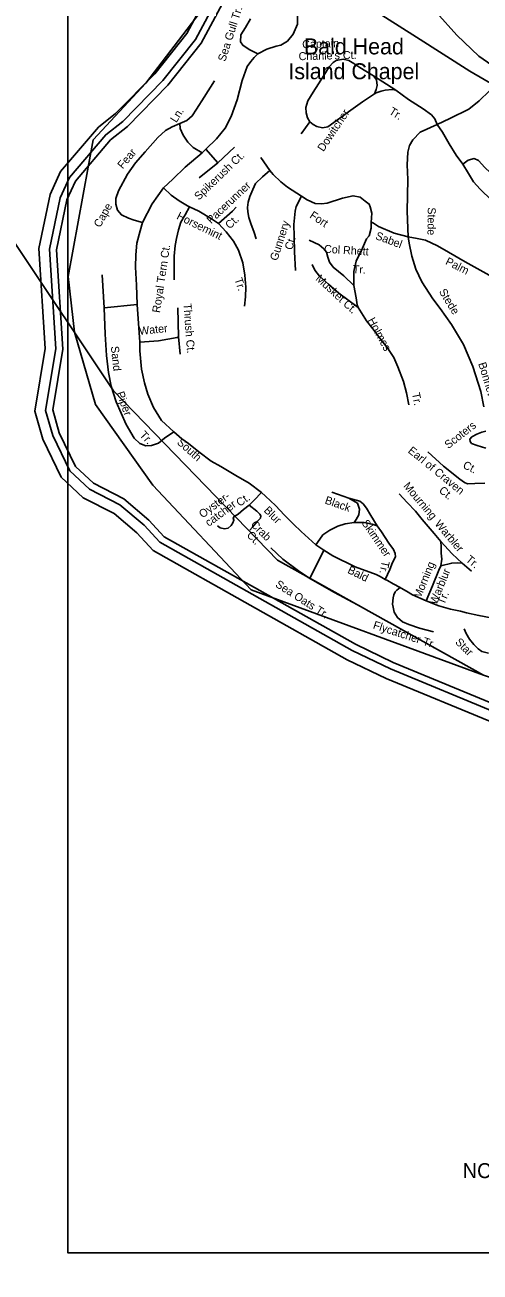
# Model space of a CAD drawing. Extents: x 2104537 to 2336408, y 34176 to 229611.
# Drawn here: x 2300286 to 2304552, y 34183 to 45872 of the extents above; entities that cross this region are included whole.
import ezdxf

# ---------------------------------------------------------------- set-up
doc = ezdxf.new("R2010")
doc.units = 0
for name, color, linetype in [('Exist Boundary Land Use Park State Division NC Parks and Recreation', 7, 'Continuous'), ('Exist Boundary Land Use Reserve Division NC Coastal Management Label', 7, 'Continuous'), ('Exist Boundary Political City Limit New', 7, 'Continuous'), ('Exist Boundary Political CountyLine', 7, 'Continuous'), ('Exist Cultural Church Label', 7, 'Continuous'), ('Exist Hydrographic Buffer Line', 7, 'Continuous'), ('Exist Hydrographic Creek Single Shore', 7, 'Continuous'), ('Exist Road Non-System Type 51', 7, 'Continuous'), ('Exist Road Non-System Type 51 Label', 7, 'Continuous'), ('Map Preparation Boundary City Limit Buffer Line', 7, 'Continuous'), ('Map Preparation Inset Cut Line', 7, 'Continuous')]:
    doc.layers.add(name, color=color, linetype=linetype)

msp = doc.modelspace()

# ---------------------------------------------------------------- linework, layer by layer
at = {"layer": 'Exist Boundary Land Use Park State Division NC Parks and Recreation'}
msp.add_lwpolyline([(2304793, 45405), (2304540, 45578), (2304335, 45775), (2304144, 45989)], dxfattribs=at)
at = {"layer": 'Exist Boundary Political City Limit New'}
for points in [[(2300690, 43514), (2300926, 44794), (2301419, 45325), (2302305, 46487)], [(2311718, 37127), (2311000, 37442), (2309542, 38008), (2309202, 38150), (2308561, 38423), (2307872, 38679), (2306837, 39008), (2306228, 39209), (2305643, 39401), (2305146, 39586), (2304584, 39778), (2302407, 40577), (2301486, 41560), (2300946, 42313), (2300750, 42991), (2300690, 43514)]]:
    msp.add_lwpolyline(points, dxfattribs=at)
at = {"layer": 'Exist Boundary Political CountyLine'}
msp.add_lwpolyline([(2313564, 36192), (2312770, 36610), (2312049, 36938), (2311127, 37340), (2310108, 37773), (2309202, 38150), (2308561, 38423), (2307872, 38679), (2306837, 39008), (2306228, 39209), (2305643, 39401), (2305146, 39586), (2304584, 39778), (2302654, 40855), (2301116, 42442), (2300183, 43842)], dxfattribs=at)
at = {"layer": 'Exist Hydrographic Buffer Line'}
for points in [[(2300476, 42840), (2300417, 43776), (2300521, 44283), (2300620, 44497), (2300975, 44913), (2301136, 45042), (2301503, 45415), (2301802, 45791), (2302369, 46851), (2302547, 47164)], [(2300575, 42835), (2300516, 43769), (2300615, 44252), (2300703, 44443), (2301043, 44842), (2301202, 44968), (2301577, 45350), (2301884, 45736), (2302455, 46803), (2302632, 47114)], [(2303711, 39836), (2303353, 40008), (2301550, 41023), (2301402, 41185), (2301176, 41375), (2300890, 41522), (2300707, 41694), (2300546, 42025), (2300479, 42259), (2300575, 42835)], [(2303711, 39836), (2304721, 39420), (2305441, 39208), (2306744, 38748), (2307472, 38481), (2308165, 38266), (2309048, 37892), (2309896, 37495), (2310276, 37245), (2310463, 37096), (2310646, 37000), (2310994, 36945), (2312717, 35889), (2313800, 35124), (2313991, 34999), (2314636, 34751), (2315017, 34649), (2315224, 34539), (2315397, 34403), (2315826, 34286), (2315894, 34282)]]:
    msp.add_lwpolyline(points, dxfattribs=at)
at = {"layer": 'Exist Hydrographic Creek Single Shore'}
for points in [[(2300641, 42832), (2300582, 43765), (2300678, 44232), (2300759, 44407), (2301089, 44795), (2301246, 44920), (2301626, 45306), (2301939, 45700), (2302512, 46772), (2302688, 47081)], [(2303671, 39746), (2303307, 39921), (2301488, 40945), (2301333, 41113), (2301121, 41293), (2300833, 41441), (2300626, 41635), (2300453, 41990), (2300378, 42253), (2300476, 42840)], [(2303738, 39896), (2303383, 40067), (2301591, 41075), (2301447, 41232), (2301212, 41430), (2300928, 41577), (2300760, 41734), (2300607, 42049), (2300546, 42263), (2300641, 42832)], [(2303738, 39896), (2304743, 39482), (2305461, 39271), (2306766, 38810), (2307493, 38543), (2308187, 38327), (2309074, 37952), (2309928, 37552), (2310314, 37298), (2310499, 37151), (2310667, 37063), (2311017, 37008), (2312753, 35943), (2313836, 35179), (2314021, 35058), (2314656, 34814), (2315042, 34711), (2315259, 34594), (2315427, 34463), (2315836, 34351), (2315899, 34347)], [(2303671, 39746), (2304689, 39327), (2305411, 39115), (2306711, 38656), (2307441, 38388), (2308131, 38173), (2309008, 37802), (2309848, 37409), (2310218, 37165), (2310409, 37013), (2310615, 36905), (2310960, 36851), (2312663, 35806), (2313744, 35043), (2313946, 34911), (2314606, 34657), (2314981, 34557), (2315170, 34456), (2315352, 34314), (2315809, 34189), (2315887, 34183)]]:
    msp.add_lwpolyline(points, dxfattribs=at)
at = {"layer": 'Exist Road Non-System Type 51'}
for points in [[(2302468, 45601), (2302552, 45646), (2302641, 45672), (2302685, 45682), (2302746, 45720), (2302799, 45784), (2302842, 45878), (2302842, 45960), (2302835, 46008)], [(2303537, 46024), (2303956, 45758), (2304456, 45440), (2304688, 45305)], [(2302468, 45601), (2302387, 45641), (2302328, 45682), (2302305, 45715), (2302310, 45779), (2302353, 45847), (2302399, 45929)], [(2301982, 44709), (2302081, 44804), (2302162, 44903), (2302218, 45013), (2302275, 45171), (2302323, 45352), (2302369, 45482), (2302402, 45530), (2302435, 45566), (2302468, 45601)], [(2302956, 44963), (2302934, 45002), (2302922, 45047), (2302919, 45099), (2302937, 45160), (2302986, 45241), (2303089, 45399), (2303137, 45478), (2303174, 45520), (2303204, 45538), (2303268, 45551), (2303322, 45538), (2303368, 45511), (2303425, 45472), (2303552, 45396)], [(2303761, 45260), (2303552, 45396)], [(2303552, 45396), (2303580, 45357), (2303586, 45305), (2303577, 45266), (2303564, 45226), (2303577, 45235)], [(2301737, 44948), (2301803, 44977), (2301854, 45020), (2301895, 45082), (2301966, 45196), (2302063, 45347)], [(2303761, 45260), (2303728, 45266), (2303661, 45260), (2303625, 45251), (2303577, 45235)], [(2304149, 44938), (2304128, 44993), (2304097, 45029), (2304019, 45087), (2303882, 45172), (2303761, 45260)], [(2304149, 44938), (2304270, 44996), (2304446, 45084), (2304543, 45160), (2304640, 45254), (2304688, 45305)], [(2303564, 45226), (2303449, 45151), (2303319, 45057), (2303180, 44957), (2303125, 44917), (2303074, 44908), (2303022, 44920), (2302986, 44938), (2302956, 44963)], [(2301389, 44019), (2301309, 44041), (2301256, 44062), (2301190, 44092), (2301154, 44135), (2301139, 44192), (2301139, 44245), (2301164, 44316), (2301246, 44472), (2301322, 44579), (2301414, 44683), (2301531, 44818), (2301602, 44882), (2301666, 44918), (2301737, 44948)], [(2301737, 44948), (2301740, 44902), (2301768, 44839), (2301814, 44773), (2301864, 44722), (2301946, 44673)], [(2302956, 44963), (2302874, 44851)], [(2303870, 44562), (2303876, 44678), (2303891, 44741), (2303922, 44796), (2303991, 44866), (2304149, 44938)], [(2304149, 44938), (2304200, 44866), (2304261, 44757), (2304328, 44651), (2304391, 44566)], [(2301946, 44673), (2301788, 44538), (2301671, 44428), (2301585, 44346)], [(2301946, 44673), (2301982, 44709)], [(2301982, 44709), (2302094, 44581)], [(2302094, 44581), (2302249, 44727)], [(2302094, 44581), (2301920, 44439)], [(2302580, 44508), (2302498, 44629)], [(2303878, 43886), (2303870, 44125), (2303875, 44424), (2303870, 44562)], [(2304539, 44602), (2304497, 44620), (2304440, 44605), (2304415, 44587), (2304391, 44566)], [(2304391, 44566), (2304443, 44481), (2304491, 44402), (2304552, 44332), (2304658, 44229), (2304758, 44160), (2304861, 44108), (2304939, 44072), (2304973, 44078), (2304988, 44090), (2304997, 44108), (2304994, 44141), (2304945, 44199), (2304752, 44390), (2304597, 44535), (2304539, 44602)], [(2302580, 44508), (2302513, 44447), (2302447, 44387), (2302423, 44329), (2302395, 44265), (2302377, 44211), (2302371, 44162), (2302374, 44120), (2302386, 44068), (2302404, 44011), (2302435, 43926), (2302453, 43868)], [(2302878, 44267), (2302747, 44353), (2302683, 44402), (2302613, 44471), (2302580, 44508)], [(2301389, 44019), (2301478, 44194), (2301585, 44346)], [(2301585, 44346), (2301657, 44278), (2301730, 44222), (2301809, 44176), (2301827, 44166)], [(2302878, 44267), (2302828, 44169), (2302819, 44126), (2302807, 44002), (2302810, 43890), (2302813, 43744), (2302822, 43572)], [(2303476, 44220), (2303428, 44259), (2303361, 44271), (2303262, 44247), (2303119, 44202), (2303065, 44196), (2303007, 44199), (2302931, 44232), (2302878, 44267)], [(2303532, 44021), (2303537, 44109), (2303521, 44167), (2303511, 44193), (2303476, 44220)], [(2301827, 44166), (2301789, 44092), (2301748, 44025), (2301725, 43951), (2301705, 43870), (2301695, 43806), (2301685, 43704), (2301685, 43585), (2301685, 43483)], [(2301827, 44166), (2301915, 44125), (2302035, 44056), (2302099, 44010)], [(2302099, 44010), (2302231, 44127), (2302267, 44163)], [(2301338, 43251), (2301331, 43433), (2301323, 43601), (2301326, 43718), (2301333, 43828), (2301366, 43943), (2301389, 44019)], [(2302099, 44010), (2302173, 43933), (2302241, 43846), (2302287, 43762), (2302328, 43642), (2302348, 43527), (2302356, 43415), (2302353, 43324), (2302343, 43237)], [(2303532, 44021), (2303532, 43966), (2303511, 43895), (2303489, 43866)], [(2303878, 43886), (2303746, 43921), (2303600, 43984), (2303553, 44014), (2303540, 44021), (2303532, 44021)], [(2303368, 43431), (2303274, 43520), (2303174, 43602), (2303140, 43648), (2303125, 43696), (2303113, 43741), (2303089, 43772), (2303043, 43811), (2302950, 43854)], [(2303489, 43866), (2303449, 43780), (2303392, 43659), (2303368, 43562), (2303368, 43431), (2303392, 43313), (2303401, 43250), (2303410, 43225)], [(2304285, 43063), (2304179, 43214), (2304108, 43304), (2304007, 43464), (2303949, 43582), (2303912, 43704), (2303886, 43826), (2303878, 43886)], [(2303878, 43886), (2303962, 43871), (2304042, 43855), (2304152, 43802), (2304256, 43741), (2304414, 43651), (2304694, 43495), (2304792, 43443)], [(2303410, 43225), (2303228, 43359), (2303131, 43441), (2303047, 43516), (2303004, 43574), (2302977, 43628)], [(2301028, 43220), (2301010, 43529)], [(2301028, 43220), (2301338, 43251)], [(2301364, 42899), (2301338, 43251)], [(2301680, 42058), (2301595, 41999), (2301537, 41953), (2301471, 41930), (2301420, 41928), (2301364, 41948), (2301308, 41999), (2301234, 42127), (2301142, 42338), (2301094, 42486), (2301068, 42616), (2301050, 42774), (2301038, 42975), (2301028, 43220)], [(2301725, 42948), (2301720, 43220)], [(2303410, 43225), (2303489, 43098), (2303546, 43025), (2303604, 42950)], [(2304589, 42293), (2304559, 42437), (2304485, 42672), (2304396, 42878), (2304285, 43063)], [(2301364, 42899), (2301537, 42912), (2301713, 42943), (2301725, 42948)], [(2301680, 42058), (2301567, 42165), (2301491, 42287), (2301438, 42412), (2301407, 42519), (2301379, 42646), (2301364, 42817), (2301364, 42899)], [(2301725, 42948), (2301741, 42785)], [(2303604, 42950), (2303686, 42839), (2303743, 42755), (2303782, 42667), (2303834, 42530), (2303864, 42424), (2303885, 42312)], [(2302030, 41783), (2301916, 41870), (2301819, 41948), (2301756, 41994), (2301680, 42058)], [(2304606, 41906), (2304526, 41929), (2304473, 41950), (2304459, 41968), (2304457, 41989), (2304475, 42011), (2304523, 42037), (2304570, 42055), (2304605, 42066)], [(2304598, 41576), (2304502, 41574), (2304433, 41571), (2304407, 41582), (2304364, 41614), (2304208, 41738), (2304061, 41870)], [(2302503, 41489), (2302387, 41577), (2302263, 41650), (2302121, 41735), (2302030, 41783)], [(2302503, 41489), (2302436, 41419), (2302387, 41371)], [(2302636, 41368), (2302542, 41456), (2302503, 41489)], [(2303589, 41178), (2303529, 41273), (2303489, 41343), (2303456, 41385), (2303426, 41407), (2303323, 41437), (2303162, 41492)], [(2303323, 41437), (2303404, 41389), (2303423, 41334), (2303417, 41282), (2303392, 41237), (2303371, 41210)], [(2304121, 41104), (2304010, 41238), (2303946, 41316), (2303869, 41395), (2303794, 41477)], [(2302387, 41371), (2302336, 41332), (2302285, 41286), (2302248, 41265), (2302239, 41250), (2302245, 41232), (2302233, 41204), (2302218, 41180), (2302191, 41156), (2302157, 41150), (2302115, 41159), (2302091, 41177)], [(2302387, 41371), (2302460, 41316), (2302487, 41286), (2302497, 41271), (2302493, 41250), (2302466, 41222), (2302418, 41165), (2302394, 41138)], [(2302802, 41192), (2302718, 41277), (2302636, 41368)], [(2303011, 40998), (2302875, 41125), (2302802, 41192)], [(2303371, 41210), (2303289, 41195), (2303220, 41173), (2303144, 41137), (2303077, 41092), (2303050, 41052), (2303011, 40998)], [(2303371, 41210), (2303465, 41210), (2303541, 41192), (2303589, 41178)], [(2303627, 41122), (2303589, 41178)], [(2303661, 40673), (2303705, 40769), (2303732, 40833), (2303759, 40888), (2303757, 40919), (2303741, 40956), (2303698, 41015), (2303627, 41122)], [(2304184, 41032), (2304121, 41104)], [(2304186, 40979), (2304184, 41032)], [(2304184, 41032), (2304291, 40915)], [(2302592, 40972), (2302703, 40864), (2302851, 40755), (2302915, 40712)], [(2302957, 40684), (2303086, 40949)], [(2303011, 40998), (2303086, 40949)], [(2303086, 40949), (2303171, 40895), (2303380, 40792), (2303579, 40721)], [(2304048, 40474), (2304107, 40614), (2304165, 40761), (2304185, 40804), (2304193, 40866), (2304189, 40922), (2304186, 40979)], [(2304291, 40915), (2304383, 40826), (2304471, 40753)], [(2304185, 40804), (2304286, 40828), (2304343, 40831), (2304383, 40826)], [(2302915, 40712), (2302940, 40694)], [(2302940, 40694), (2303187, 40554), (2303445, 40416)], [(2303661, 40673), (2303616, 40703), (2303579, 40721)], [(2303802, 40600), (2303736, 40633), (2303684, 40664), (2303661, 40673)], [(2303802, 40600), (2303771, 40575), (2303756, 40559), (2303743, 40531), (2303736, 40501), (2303730, 40444), (2303736, 40415), (2303747, 40367), (2303777, 40317), (2303824, 40277), (2303884, 40252), (2303985, 40219), (2304116, 40185)], [(2304368, 40377), (2304275, 40396), (2304165, 40427), (2304048, 40474), (2303920, 40531), (2303862, 40565), (2303811, 40593), (2303802, 40600)], [(2304767, 40294), (2304656, 40314), (2304542, 40338), (2304425, 40362), (2304368, 40377)], [(2304632, 39984), (2304570, 40001), (2304533, 40025), (2304493, 40065), (2304453, 40116), (2304421, 40167), (2304404, 40212)]]:
    msp.add_lwpolyline(points, dxfattribs=at)
at = {"layer": 'Map Preparation Boundary City Limit Buffer Line'}
for points in [[(2300690, 43514), (2300926, 44794), (2301419, 45325), (2302305, 46487)], [(2311718, 37127), (2311000, 37442), (2309542, 38008), (2309202, 38150), (2308561, 38423), (2307872, 38679), (2306837, 39008), (2306228, 39209), (2305643, 39401), (2305146, 39586), (2304584, 39778), (2302407, 40577), (2301486, 41560), (2300946, 42313), (2300750, 42991), (2300690, 43514)]]:
    msp.add_lwpolyline(points, dxfattribs=at)
at = {"layer": 'Map Preparation Inset Cut Line'}
msp.add_lwpolyline([(2300689, 65052), (2319852, 65052), (2319852, 34363), (2300689, 34363)], close=True, dxfattribs=at)

# ---------------------------------------------------------------- texts
at = {"layer": 'Exist Boundary Land Use Reserve Division NC Coastal Management Label'}
msp.add_text('NC DIV. OF COASTAL MANAGEMENT', height=140, dxfattribs=at).set_placement((2304389, 35064))
at = {"layer": 'Exist Cultural Church Label'}
for s, p in [('Bald Head', (2302901, 45596)), ('Island Chapel', (2302755, 45363))]:
    msp.add_text(s, height=150, dxfattribs=at).set_placement(p)
at = {"layer": 'Exist Road Non-System Type 51 Label'}
for s, rotation, p in [('Sea Gull Tr.', 72.2698, (2302163, 45523)), (' Captain ', 1.9764, (2302858, 45652)), ("Charlie's Ct.", 1.4274, (2302852, 45541)), ('Ln.', 57.2874, (2301704, 44950)), ('Dowitcher', 56.3329, (2303084, 44679)), ('Tr.', 327.3281, (2303692, 45044)), ('Fear', 49.7525, (2301202, 44517)), ('Spikerush Ct.', 43.818, (2301916, 44224)), ('Pacerunner', 43.2625, (2302031, 44003)), ('Cape ', 60.6941, (2300990, 43967)), ('Horsemint', 333.8495, (2301701, 44057)), ('Ct.', 43.2625, (2302205, 43954)), ('Fort', 326.5525, (2302948, 44070)), ('Stede', 269.2923, (2304062, 44163)), ('Gunnery', 72.3644, (2302651, 43656)), ('Ct.', 72.3644, (2302789, 43757)), ('Sabel', 339.518, (2303565, 43867)), ('Royal Tern Ct.', 81.355, (2301551, 43170)), ('Col Rhett', 356.4204, (2303088, 43737)), ('Tr.', 356.4204, (2303357, 43547)), ('Palm', 333.2719, (2304221, 43632)), ('Tr.', 288.1381, (2302249, 43489)), ('Musket Ct.', 317.2657, (2303005, 43486)), ('Stede', 301.3073, (2304164, 43373)), ('Thrush Ct.', 274.2806, (2301771, 43259)), ('Holmes', 298.5902, (2303496, 43105)), ('Water', 6.0402, (2301360, 42966)), ('Sand', 276.0491, (2301091, 42858)), ('Bonnet', 287.042, (2304534, 42698)), ('Piper', 289.7515, (2301142, 42422)), ('Tr.', 281.0843, (2303913, 42419)), ('Scoters', 38.0706, (2304255, 41896)), ('Tr.', 313.8822, (2301355, 42023)), ('South', 318.3421, (2301705, 41951)), ('Earl of Craven', 320.8205, (2303870, 41870)), ('Ct.', 333.415, (2304384, 41723)), ('Mourning', 310.1743, (2303828, 41548)), ('Ct.', 320.8205, (2304160, 41498)), ('Oyster-', 36.4925, (2301951, 41246)), ('catcher', 36.4925, (2302009, 41167)), ('Ct.', 34.3097, (2302298, 41354)), ('Black ', 340.8718, (2303091, 41388)), ('Blur', 314.9888, (2302519, 41317)), ('Crab', 314.9888, (2302396, 41183)), ('Skimmer', 304.4103, (2303438, 41204)), ('Warbler', 310.1743, (2304122, 41193)), ('Ct.', 314.9888, (2302359, 41084)), ('Bald', 333.7376, (2303303, 40739)), ('Tr.', 257.8156, (2303633, 40854)), ('Morning', 67.6244, (2303993, 40488)), ('Tr.', 320.7686, (2304412, 40851)), ('Warblur', 67.6244, (2304142, 40432)), ('Sea Oats Tr.', 327.2585, (2302627, 40611)), ('Tr.', 67.6244, (2304217, 40432)), ('Flycatcher Tr.', 341.8261, (2303543, 40217)), ('Star', 314.9755, (2304313, 40082))]:
    msp.add_text(s, height=75, rotation=rotation, dxfattribs=at).set_placement(p)

doc.saveas('drawing.dxf')
